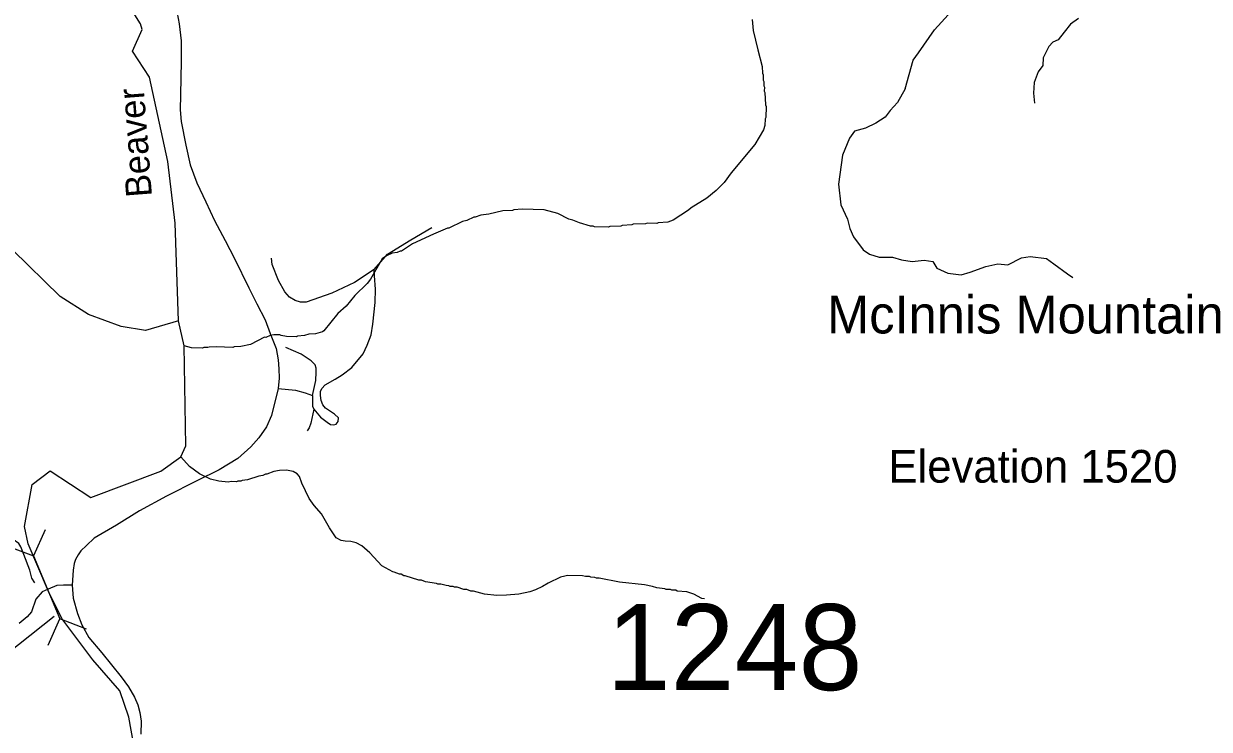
# Model space of a CAD drawing. Extents: x 1248224 to 1454986, y 825081 to 985870.
# Drawn here: x 1305942 to 1312834, y 839927 to 844031 of the extents above; entities that cross this region are included whole.
import ezdxf

# ---------------------------------------------------------------- set-up
doc = ezdxf.new("R2010")
doc.units = 0
for name, color, linetype in [('Exist Geographical Mountain Summit Elevation Number Label', 7, 'Continuous'), ('Exist Geographical Mountain Summit Label', 7, 'Continuous'), ('Exist Hydrographic Creek Single Shore', 7, 'Continuous'), ('Exist Hydrographic Creek Single Shore Label', 7, 'Continuous'), ('Exist Hydrographic Misc Water Feature', 7, 'Continuous'), ('Exist Road Non-System Type 51', 7, 'Continuous'), ('Exist Road Secondary Structure Culvert CELL', 7, 'Continuous'), ('Exist Road Secondary Type 51 Attributed', 7, 'Continuous'), ('Exist Road Secondary Type 51 Number Label', 7, 'Continuous')]:
    doc.layers.add(name, color=color, linetype=linetype)

msp = doc.modelspace()

# ---------------------------------------------------------------- linework, layer by layer
at = {"layer": 'Exist Hydrographic Creek Single Shore'}
for points in [[(1306842.9, 842302.4), (1306822.9, 842870.7), (1306780.8, 843229.3), (1306672.7, 843719.6), (1306574.5, 843872.4), (1306631.8, 843998), (1306620.9, 844029.8), (1306550, 844144.5)], [(1306086.1, 840728.5), (1305967.6, 841005.4), (1305947.5, 841105.8), (1305991.6, 841350.7), (1306095.9, 841431), (1306332.7, 841274.4), (1306738.9, 841428), (1306855.3, 841512.4), (1306884.9, 841576), (1306875.3, 842157.6), (1306842.9, 842302.4)], [(1306249.8, 839379.5), (1306301.9, 839486.8), (1306471.9, 839608.2), (1306524.9, 839741.6), (1306581.4, 839845.1), (1306553.3, 839997.6), (1306501.2, 840150.2), (1306344.7, 840330.9), (1306164.2, 840571.8), (1306086.1, 840728.5)]]:
    msp.add_lwpolyline(points, dxfattribs=at)
at = {"layer": 'Exist Hydrographic Misc Water Feature'}
for points in [[(1306842.9, 842302.4), (1306649.8, 842247.1), (1306508.8, 842269.7), (1306318.8, 842339.1), (1306153.9, 842444.2), (1305876.9, 842715.7), (1305794.8, 842760), (1305467.8, 842694.4), (1305359.8, 842703.1), (1305302.8, 842773.2), (1305279.8, 842865.6), (1305181.8, 842949.6), (1305033.8, 843028.1), (1304560.8, 843139.3), (1304461.8, 843200.4), (1304300.8, 843413.7), (1304079.8, 843618.4), (1303453.8, 843923.2), (1303372.8, 844026.5), (1303326.7, 844211.3)], [(1310176.6, 844056.1), (1310183.2, 843992), (1310209.7, 843879.7), (1310234.4, 843782.9), (1310237.5, 843742.8), (1310241.4, 843734.7), (1310240.7, 843702.7), (1310244.5, 843694.6), (1310243.9, 843670.6), (1310247.7, 843662.5), (1310247.1, 843638.6), (1310251, 843630.5), (1310253.4, 843558.4), (1310257.2, 843550.4), (1310255.7, 843486.4), (1310251.5, 843478.5), (1310250.6, 843438.5), (1310242.1, 843414.7), (1310192.2, 843328), (1310054.4, 843163.2), (1310013.2, 843108.1), (1309968.1, 843061.2), (1309913.1, 843016.5), (1309821.9, 842960.7), (1309807.5, 842947), (1309718.2, 842889.1), (1309685.9, 842875.9), (1309629.8, 842873.2), (1309621.7, 842869.4), (1309565.7, 842870.7), (1309557.6, 842866.9), (1309485.6, 842864.6), (1309477.6, 842860.7), (1309421.5, 842858.1), (1309413.4, 842854.3), (1309349.3, 842851.8), (1309341.2, 842848), (1309261.2, 842849.8), (1309253.3, 842854), (1309237.4, 842854.4), (1309173.8, 842871.9), (1309134.1, 842888.8), (1309110.2, 842893.3), (1309047, 842926.8), (1308967.5, 842948.7), (1308839.6, 842951.7), (1308791.5, 842948.8), (1308783.4, 842945), (1308727.3, 842942.4), (1308646.9, 842924.2), (1308598.7, 842917.3), (1308566.5, 842906.1), (1308558.5, 842906.3), (1308518, 842887.2), (1308493.8, 842879.8), (1308413, 842841.7), (1308405, 842841.9), (1308324.3, 842807.8), (1308203, 842750.7), (1308138, 842708.2), (1308130, 842708.4), (1308113.8, 842700.8), (1308083.6, 842695.5), (1308051.3, 842680.2), (1308026.9, 842662.8), (1307958.2, 842544.5), (1307939.7, 842520.9), (1307866.2, 842450.6), (1307816.7, 842387.8), (1307767.7, 842344.9), (1307687.5, 842244.8), (1307679.4, 842239), (1307639.1, 842228), (1307599, 842224.9), (1307574.8, 842217.5), (1307534.7, 842214.4), (1307526.7, 842210.6), (1307470.7, 842211.9), (1307438.8, 842216.7), (1307430.8, 842220.8), (1307396.9, 842221.6), (1307374.9, 842218.2), (1307350.6, 842206.7), (1307342.6, 842206.9), (1307261.6, 842164.8), (1307205.4, 842154.1), (1307165.3, 842151.1), (1307157.2, 842147.3), (1307061.3, 842151.5), (1307021.3, 842150.4), (1307013.2, 842146.7), (1306989.2, 842147.2), (1306981.1, 842143.4), (1306917.1, 842144.9), (1306875.3, 842157.6)], [(1309900.4, 840685.2), (1309884.4, 840687.6), (1309836.9, 840712.7), (1309797.2, 840725.6), (1309741.4, 840731), (1309733.5, 840735.1), (1309709.5, 840735.7), (1309701.6, 840739.9), (1309677.6, 840740.5), (1309669.7, 840744.7), (1309621.8, 840749.7), (1309597.9, 840758.3), (1309550.2, 840767.4), (1309406.5, 840782.8), (1309287, 840805.6), (1309271, 840806), (1309263.1, 840810.2), (1309239.1, 840810.7), (1309231.2, 840814.9), (1309207.2, 840815.5), (1309191.3, 840819.9), (1309103.4, 840821.9), (1309087.3, 840818.3), (1309063.2, 840810.8), (1308990.4, 840776.5), (1308957.9, 840757.3), (1308917.5, 840738.3), (1308885.2, 840727), (1308820.9, 840712.5), (1308748.7, 840706.2), (1308692.7, 840705.5), (1308620.9, 840713.2), (1308557.3, 840730.7), (1308541.3, 840731.1), (1308517.5, 840739.6), (1308501.5, 840740), (1308461.7, 840753), (1308445.8, 840753.3), (1308437.9, 840757.5), (1308421.9, 840757.9), (1308414, 840762.1), (1308398, 840762.4), (1308366.2, 840771.2), (1308350.2, 840771.6), (1308342.3, 840775.7), (1308278.5, 840785.3), (1308254.6, 840793.8), (1308238.6, 840794.2), (1308159.3, 840820), (1308151.3, 840820.2), (1308135.5, 840828.6), (1308127.5, 840828.8), (1308095.7, 840841.5), (1308087.7, 840841.7), (1308024.6, 840877.2), (1307954.2, 840952.8), (1307907.2, 840993.9), (1307875.6, 841010.7), (1307843.7, 841019.4), (1307811.7, 841020.1), (1307787.8, 841024.7), (1307758.2, 841041.4), (1307719.6, 841098.3), (1307673.3, 841179.4), (1307630.5, 841228.4), (1307601.3, 841269), (1307559.4, 841358), (1307546.3, 841396.3), (1307532.7, 841412.6), (1307509, 841427.2), (1307469.1, 841434.1), (1307429.1, 841433), (1307396.9, 841425.8), (1307356.5, 841410.7), (1307348.5, 841410.9), (1307332.4, 841403.3), (1307308.3, 841399.9), (1307243.8, 841377.4), (1307211.7, 841374.1), (1307203.6, 841370.3), (1307187.7, 841370.7), (1307179.6, 841366.9), (1307147.6, 841367.7), (1307131.5, 841364), (1307075.6, 841369.3), (1307027.9, 841382.4), (1306964.6, 841411.9), (1306905.5, 841455.3), (1306855.3, 841512.4)], [(1306118.8, 840583.6), (1305702.9, 840253.8)]]:
    msp.add_lwpolyline(points, dxfattribs=at)
at = {"layer": 'Exist Road Non-System Type 51'}
for points in [[(1311065.2, 843652), (1311112.4, 843818.9), (1311142.8, 843861.4), (1311237.2, 843995.5), (1311338.3, 844106.8)], [(1312073.1, 844061.2), (1312028, 844028.7), (1311990.1, 843981.8), (1311955.8, 843936.6), (1311925.1, 843924), (1311901.6, 843898.7), (1311869.1, 843831.8), (1311867.3, 843788.5), (1311840.2, 843750.6), (1311816.8, 843689.2), (1311811.4, 843627.7), (1311818.6, 843568.1)], [(1311065.2, 843652), (1311021.6, 843573.4), (1310979, 843525.5), (1310949.8, 843488.2), (1310896.6, 843453.6), (1310835.4, 843424.4), (1310771.6, 843405.7), (1310742.4, 843365.8), (1310702.5, 843267.4), (1310678.6, 843097.1), (1310691.9, 842977.3), (1310731.7, 842894.8), (1310745, 842839), (1310766.3, 842791.1), (1310822.1, 842716.6), (1310859.4, 842689.9), (1310915.2, 842674), (1310992.3, 842674), (1311045.5, 842658), (1311106.7, 842647.4), (1311175.8, 842655.4), (1311226.3, 842647.4), (1311250.2, 842610.1), (1311314.1, 842580.9), (1311391.2, 842570.2), (1311444.3, 842586.2), (1311534.8, 842618.1), (1311603.9, 842634.1), (1311662.4, 842628.7), (1311742.2, 842668.7), (1311792.7, 842676.6), (1311888.4, 842666), (1311930.9, 842634.1), (1312010.7, 842575.5), (1312040, 842554.2)], [(1307980.3, 842601.9), (1308057, 842690.2), (1308191.9, 842773.6), (1308314.9, 842845.6)], [(1307980.3, 842601.9), (1307865.7, 842525), (1307732.5, 842464.5), (1307584.2, 842410.5), (1307552.1, 842410.5), (1307520.1, 842420.3), (1307488.1, 842440), (1307461.1, 842471), (1307424, 842538.1), (1307386.9, 842629.7), (1307381.9, 842667.3)], [(1307629.7, 841788.9), (1307668.5, 841743.1), (1307705.5, 841713.7), (1307725.8, 841700.6), (1307744.3, 841697.3), (1307759.5, 841702.2), (1307769.6, 841717), (1307771.3, 841738.2), (1307749.4, 841759.5), (1307697.1, 841795.5), (1307680.3, 841813.5), (1307671.8, 841839.6), (1307668.5, 841869.1), (1307668.5, 841892), (1307675.2, 841908.3), (1307695.4, 841931.2), (1307752.7, 841964), (1307793.2, 841988.5), (1307850.5, 842031), (1307915.4, 842111.2), (1307939, 842160.3), (1307962.6, 842220.8), (1307971.1, 842282.9), (1307986.2, 842408.9), (1307987.9, 842487.4), (1307982, 842564.3), (1307980.3, 842601.9)], [(1307621.3, 841869.1), (1307639.8, 841955.8), (1307643.2, 842003.2), (1307643.2, 842027.8), (1307636.4, 842047.4), (1307612.8, 842070.3), (1307555.5, 842109.5), (1307466.2, 842147.2)], [(1307421.5, 841910), (1307521.8, 841898.5), (1307579.1, 841883.8), (1307621.3, 841869.1)], [(1307621.3, 841869.1), (1307621.3, 841806.9), (1307629.7, 841788.9)], [(1307629.7, 841788.9), (1307611.1, 841707.2), (1307601, 841681), (1307590.9, 841663)], [(1306006.3, 840778.1), (1305989.5, 840805.9), (1305977.7, 840851.7), (1305943.9, 840943.3), (1305925.4, 840987.4), (1305913.6, 841007.1), (1305881.6, 841031.6), (1305802.3, 841064.3)]]:
    msp.add_lwpolyline(points, dxfattribs=at)
at = {"layer": 'Exist Road Secondary Structure Culvert CELL'}
for p, q in [((1306067.3, 841087.3), (1305999.5, 840935.1)), ((1305843.9, 840994.5), (1305999.5, 840935.1)), ((1305999.5, 840935.1), (1306151.7, 840568.7)), ((1306083.9, 840416.5), (1306151.7, 840568.7)), ((1306307.3, 840509.3), (1306151.7, 840568.7))]:
    msp.add_line(p, q, dxfattribs=at)
at = {"layer": 'Exist Road Secondary Type 51 Attributed'}
for points in [[(1306823.1, 844154.2), (1306846.7, 844029.9), (1306856.8, 843931.7), (1306856.8, 843814), (1306854.2, 843617.7), (1306852.6, 843531), (1306857.6, 843462.3), (1306884.6, 843324.9), (1306909, 843210.4), (1306949.5, 843105.7), (1307000.1, 842994.5), (1307051.5, 842886.5), (1307113.9, 842770.4)], [(1307113.9, 842770.4), (1307167.8, 842665.7), (1307251.2, 842493.9), (1307296.8, 842400.7), (1307345.6, 842309.1), (1307374.3, 842228.9), (1307410.5, 842142.3), (1307422.3, 842076.8), (1307425.7, 842022.8), (1307427.4, 841968.9), (1307421.5, 841910), (1307383.6, 841753), (1307353.2, 841685.9), (1307309.4, 841622.1), (1307262.2, 841569.8), (1307186.3, 841502.7), (1307077.6, 841435.6), (1306949.5, 841371.8), (1306772.5, 841281.9), (1306615.7, 841198.4), (1306480.9, 841113.4), (1306352.7, 841038.1), (1306307.2, 840995.6), (1306275.2, 840964.5), (1306258.3, 840941.6), (1306243.2, 840913.8), (1306236, 840890.5), (1306230.4, 840852), (1306223.8, 840764.3)], [(1306223.8, 840764.3), (1306173.8, 840765.5), (1306134.7, 840762.6), (1306084.2, 840741.6), (1306049.5, 840727.1), (1306011.9, 840683.8), (1305987.4, 840609.3), (1305961.6, 840580.4), (1305915.1, 840541.3)], [(1306223.8, 840764.3), (1306230.5, 840689.7), (1306254.1, 840599.8), (1306281.1, 840534.3), (1306321.6, 840460.7), (1306395.7, 840372.4), (1306508.7, 840231.7), (1306550.8, 840172.8), (1306586.2, 840114), (1306604.8, 840068.2), (1306618.2, 840024), (1306625, 839974.9), (1306623.3, 839898)]]:
    msp.add_lwpolyline(points, dxfattribs=at)

# ---------------------------------------------------------------- texts
at = {"layer": 'Exist Geographical Mountain Summit Elevation Number Label'}
msp.add_text('Elevation 1520', height=190, dxfattribs=at).set_placement((1310968.6, 841361.6))
at = {"layer": 'Exist Geographical Mountain Summit Label'}
msp.add_text('McInnis Mountain', height=220, dxfattribs=at).set_placement((1310612, 842229.2))
at = {"layer": 'Exist Hydrographic Creek Single Shore Label'}
msp.add_text('Beaver', height=150, rotation=94.39722, dxfattribs=at).set_placement((1306688.4, 843027.3))
at = {"layer": 'Exist Road Secondary Type 51 Number Label'}
msp.add_text('1248', height=500, dxfattribs=at).set_placement((1309330.7, 840154.8))

doc.saveas('drawing.dxf')
